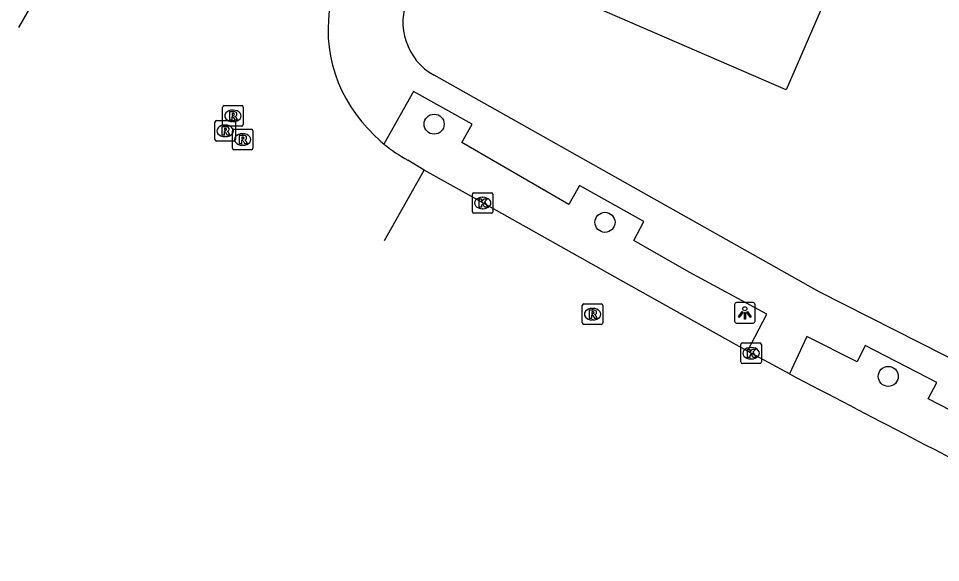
# Model space of a CAD drawing. Extents: x 162812 to 163818, y 381639 to 382470.
# Drawn here: x 163432.06 to 163477.02, y 381778.36 to 381804.92 of the extents above; entities that cross this region are included whole.
import ezdxf

# ---------------------------------------------------------------- set-up
doc = ezdxf.new("R2010")
doc.units = 0
for name, color, linetype in [('IMGEO_Boom', 7, 'Continuous'), ('IMGEO_Kolk', 7, 'Continuous'), ('IMGEO_Lichtpunt', 7, 'Continuous'), ('IMGEO_Pand', 7, 'Continuous'), ('IMGEO_Rijbaan_lokaal_gesloten', 7, 'Continuous'), ('IMGEO_Rijbaan_lokaal_open', 7, 'Continuous'), ('IMGEO_Rioolput', 7, 'Continuous'), ('IMGEO_Voetpad_open', 7, 'Continuous')]:
    doc.layers.add(name, color=color, linetype=linetype)

msp = doc.modelspace()

# ---------------------------------------------------------------- linework, layer by layer
at = {"layer": 'IMGEO_Boom'}
for centre in [(163452.325, 381799.755), (163460.655, 381794.966), (163474.465, 381787.449)]:
    msp.add_circle(centre, 0.489, dxfattribs=at)
at = {"layer": 'IMGEO_Kolk'}
for p, q in [((163454.194, 381795.483), (163454.194, 381796.335)), ((163454.269, 381796.409), (163455.121, 381796.409)), ((163455.195, 381796.335), (163455.195, 381795.483)), ((163454.682, 381796.189), (163454.707, 381796.189)), ((163455.121, 381795.409), (163454.269, 381795.409)), ((163454.705, 381795.629), (163454.68, 381795.629)), ((163467.354, 381789.077), (163468.206, 381789.077)), ((163467.279, 381788.151), (163467.279, 381789.003)), ((163467.767, 381788.857), (163467.792, 381788.857)), ((163468.28, 381789.003), (163468.28, 381788.151)), ((163467.79, 381788.297), (163467.765, 381788.297)), ((163468.206, 381788.077), (163467.354, 381788.077))]:
    msp.add_line(p, q, dxfattribs=at)
for points in [[(163454.194, 381795.483), (163454.194, 381796.335)], [(163454.269, 381796.409), (163455.121, 381796.409)], [(163455.195, 381796.335), (163455.195, 381795.483)], [(163454.515, 381796.109), (163454.638, 381796.109), (163454.638, 381795.958), (163454.768, 381796.109), (163454.932, 381796.109), (163454.786, 381795.958), (163454.939, 381795.709), (163454.787, 381795.709), (163454.702, 381795.873), (163454.638, 381795.806), (163454.638, 381795.709), (163454.515, 381795.709), (163454.515, 381796.109)], [(163455.121, 381795.409), (163454.269, 381795.409)], [(163467.354, 381789.077), (163468.206, 381789.077)], [(163467.279, 381788.151), (163467.279, 381789.003)], [(163467.6, 381788.777), (163467.723, 381788.777), (163467.723, 381788.626), (163467.853, 381788.777), (163468.017, 381788.777), (163467.871, 381788.626), (163468.024, 381788.377), (163467.872, 381788.377), (163467.787, 381788.541), (163467.723, 381788.474), (163467.723, 381788.377), (163467.6, 381788.377), (163467.6, 381788.777)], [(163468.28, 381789.003), (163468.28, 381788.151)], [(163468.206, 381788.077), (163467.354, 381788.077)]]:
    msp.add_lwpolyline(points, dxfattribs=at)
for centre, start, end in [((163454.271, 381796.333), 91.552, 178.448), ((163454.271, 381796.333), 91.552, 178.448), ((163455.119, 381796.333), 1.552, 88.448), ((163455.119, 381796.333), 1.552, 88.448), ((163454.271, 381795.485), 181.552, 268.448), ((163454.271, 381795.485), 181.552, 268.448), ((163455.119, 381795.485), 271.552, 358.448), ((163455.119, 381795.485), 271.552, 358.448), ((163467.356, 381789.001), 91.552, 178.448), ((163467.356, 381789.001), 91.552, 178.448), ((163468.204, 381789.001), 1.552, 88.448), ((163468.204, 381789.001), 1.552, 88.448), ((163467.356, 381788.153), 181.552, 268.448), ((163467.356, 381788.153), 181.552, 268.448), ((163468.204, 381788.153), 271.552, 358.448), ((163468.204, 381788.153), 271.552, 358.448)]:
    msp.add_arc(centre, 0.0765, start, end, dxfattribs=at)
for centre, major_axis, ratio, start_param, end_param in [((163454.681, 381795.909), (-0.387, 0.002), 0.722429, 4.712389, 7.853982), ((163454.706, 381795.909), (-0.39, 0.002), 0.717154, 1.570796, 4.712389), ((163467.766, 381788.577), (-0.387, 0.002), 0.722429, 4.712389, 7.853982), ((163467.791, 381788.577), (-0.39, 0.002), 0.717154, 1.570796, 4.712389)]:
    msp.add_ellipse(centre, major_axis=major_axis, ratio=ratio, start_param=start_param, end_param=end_param, dxfattribs=at)
at = {"layer": 'IMGEO_Lichtpunt'}
for p, q in [((163466.976, 381790.952), (163466.976, 381790.145)), ((163466.976, 381790.952), (163466.976, 381790.145)), ((163467.878, 381791.047), (163467.07, 381791.047)), ((163467.878, 381791.047), (163467.07, 381791.047)), ((163467.972, 381790.145), (163467.972, 381790.952)), ((163467.972, 381790.145), (163467.972, 381790.952)), ((163467.07, 381790.051), (163467.878, 381790.051)), ((163467.07, 381790.051), (163467.878, 381790.051))]:
    msp.add_line(p, q, dxfattribs=at)
for points in [[(163467.35, 381790.616), (163467.389, 381790.588), (163467.201, 381790.326), (163467.163, 381790.353), (163467.35, 381790.616)], [(163467.452, 381790.568), (163467.499, 381790.568), (163467.499, 381790.246), (163467.452, 381790.246), (163467.452, 381790.568)], [(163467.562, 381790.588), (163467.6, 381790.615), (163467.787, 381790.353), (163467.748, 381790.325), (163467.562, 381790.588)]]:
    msp.add_lwpolyline(points, dxfattribs=at)
msp.add_circle((163467.475, 381790.75), 0.0994, dxfattribs=at)
for centre, start, end in [((163467.07, 381790.952), 90, 180), ((163467.07, 381790.952), 90, 180), ((163467.878, 381790.952), 0, 90), ((163467.878, 381790.952), 0, 90), ((163467.07, 381790.145), 180, 270), ((163467.07, 381790.145), 180, 270), ((163467.878, 381790.145), 270, 0), ((163467.878, 381790.145), 270, 360)]:
    msp.add_arc(centre, 0.0946, start, end, dxfattribs=at)
at = {"layer": 'IMGEO_Pand'}
msp.add_lwpolyline([(163476.562, 381817.741), (163469.482, 381801.434), (163459.697, 381805.683), (163466.777, 381821.989)], dxfattribs=at)
at = {"layer": 'IMGEO_Rijbaan_lokaal_gesloten'}
for points in [[(163433.645, 381807.215), (163432.06, 381804.479)], [(163451.837, 381797.516), (163451.045, 381797.995)], [(163449.899, 381794.075), (163451.837, 381797.516)]]:
    msp.add_lwpolyline(points, dxfattribs=at)
for centre, radius, start, end in [((163454.105, 381804.368), 6.95, 161.18, 220.3026), ((163454.765, 381804.702), 7.67, 219.0156, 230.4544), ((163454.749, 381804.691), 7.652, 230.4898, 241.0465)]:
    msp.add_arc(centre, radius, start, end, dxfattribs=at)
at = {"layer": 'IMGEO_Rijbaan_lokaal_open'}
for points in [[(163467.596, 381788.683), (163461.407, 381792.145), (163454.695, 381795.909), (163451.837, 381797.516)], [(163469.647, 381787.574), (163467.78, 381788.577), (163467.596, 381788.683)]]:
    msp.add_lwpolyline(points, dxfattribs=at)
msp.add_arc((164147.327, 383076.402), 1456.135, 242.264108, 242.789162, dxfattribs=at)
at = {"layer": 'IMGEO_Rioolput'}
for p, q in [((163442.016, 381799.734), (163442.016, 381800.586)), ((163442.091, 381800.66), (163442.943, 381800.66)), ((163442.504, 381800.44), (163442.529, 381800.44)), ((163443.017, 381800.586), (163443.017, 381799.734)), ((163441.637, 381799.003), (163441.637, 381799.855)), ((163441.712, 381799.929), (163442.564, 381799.929)), ((163442.527, 381799.88), (163442.502, 381799.88)), ((163442.638, 381799.855), (163442.638, 381799.003)), ((163442.943, 381799.66), (163442.091, 381799.66)), ((163442.125, 381799.709), (163442.15, 381799.709)), ((163442.489, 381798.581), (163442.489, 381799.433)), ((163442.564, 381799.507), (163443.416, 381799.507)), ((163443.49, 381799.433), (163443.49, 381798.581)), ((163442.148, 381799.149), (163442.123, 381799.149)), ((163442.977, 381799.287), (163443.002, 381799.287)), ((163442.564, 381798.929), (163441.712, 381798.929)), ((163443.416, 381798.507), (163442.564, 381798.507)), ((163443, 381798.727), (163442.975, 381798.727)), ((163459.55, 381790.057), (163459.55, 381790.909)), ((163459.625, 381790.983), (163460.477, 381790.983)), ((163460.551, 381790.909), (163460.551, 381790.057)), ((163460.038, 381790.763), (163460.063, 381790.763)), ((163460.477, 381789.983), (163459.625, 381789.983)), ((163460.061, 381790.203), (163460.036, 381790.203))]:
    msp.add_line(p, q, dxfattribs=at)
for points in [[(163442.016, 381799.734), (163442.016, 381800.586)], [(163442.091, 381800.66), (163442.943, 381800.66)], [(163442.605, 381800.358), (163442.353, 381800.36), (163442.353, 381799.96)], [(163443.017, 381800.586), (163443.017, 381799.734)], [(163441.637, 381799.003), (163441.637, 381799.855)], [(163441.712, 381799.929), (163442.564, 381799.929)], [(163442.353, 381799.96), (163442.477, 381799.96), (163442.477, 381800.122), (163442.488, 381800.122)], [(163442.531, 381800.279), (163442.477, 381800.279), (163442.477, 381800.198)], [(163442.477, 381800.198), (163442.529, 381800.198)], [(163442.535, 381800.093), (163442.606, 381799.96), (163442.746, 381799.96), (163442.681, 381800.086)], [(163442.638, 381799.855), (163442.638, 381799.003)], [(163442.226, 381799.627), (163441.974, 381799.629), (163441.974, 381799.229)], [(163441.974, 381799.229), (163442.098, 381799.229), (163442.098, 381799.391), (163442.109, 381799.391)], [(163442.943, 381799.66), (163442.091, 381799.66)], [(163442.152, 381799.548), (163442.098, 381799.548), (163442.098, 381799.467)], [(163442.098, 381799.467), (163442.15, 381799.467)], [(163442.489, 381798.581), (163442.489, 381799.433)], [(163442.564, 381799.507), (163443.416, 381799.507)], [(163443.49, 381799.433), (163443.49, 381798.581)], [(163442.156, 381799.362), (163442.227, 381799.229), (163442.367, 381799.229), (163442.302, 381799.355)], [(163443.078, 381799.205), (163442.826, 381799.207), (163442.826, 381798.807)], [(163442.826, 381798.807), (163442.95, 381798.807), (163442.95, 381798.969), (163442.961, 381798.969)], [(163443.004, 381799.126), (163442.95, 381799.126), (163442.95, 381799.045)], [(163442.95, 381799.045), (163443.002, 381799.045)], [(163443.008, 381798.94), (163443.079, 381798.807), (163443.219, 381798.807), (163443.154, 381798.933)], [(163442.564, 381798.929), (163441.712, 381798.929)], [(163443.416, 381798.507), (163442.564, 381798.507)], [(163459.55, 381790.057), (163459.55, 381790.909)], [(163459.625, 381790.983), (163460.477, 381790.983)], [(163460.551, 381790.909), (163460.551, 381790.057)], [(163460.139, 381790.681), (163459.887, 381790.683), (163459.887, 381790.283)], [(163459.887, 381790.283), (163460.011, 381790.283), (163460.011, 381790.445), (163460.022, 381790.445)], [(163460.065, 381790.602), (163460.011, 381790.602), (163460.011, 381790.521)], [(163460.011, 381790.521), (163460.063, 381790.521)], [(163460.069, 381790.416), (163460.14, 381790.283), (163460.28, 381790.283), (163460.215, 381790.409)], [(163460.477, 381789.983), (163459.625, 381789.983)]]:
    msp.add_lwpolyline(points, dxfattribs=at)
for centre, radius, start, end in [((163442.093, 381800.584), 0.0765, 91.552, 178.448), ((163442.093, 381800.584), 0.0765, 91.552, 178.448), ((163442.604, 381800.248), 0.109, 350.3612, 89.416), ((163442.941, 381800.584), 0.0765, 1.552, 88.448), ((163442.941, 381800.584), 0.0765, 1.552, 88.448), ((163441.714, 381799.853), 0.0765, 91.552, 178.448), ((163441.714, 381799.853), 0.0765, 91.552, 178.448), ((163442.487, 381800.069), 0.0533, 26.0293, 88.6989), ((163442.513, 381800.387), 0.19, 274.7715, 282.9687), ((163442.537, 381800.183), 0.0964, 77.0061, 93.1865), ((163442.551, 381800.24), 0.0378, 276.6634, 79.6772), ((163442.562, 381799.853), 0.0765, 1.552, 88.448), ((163442.562, 381799.853), 0.0765, 1.552, 88.448), ((163442.602, 381800.248), 0.112, 277.5842, 350.9817), ((163442.586, 381800.033), 0.108, 29.5134, 73.7905), ((163442.093, 381799.736), 0.0765, 181.552, 268.448), ((163442.093, 381799.736), 0.0765, 181.552, 268.448), ((163442.108, 381799.338), 0.0533, 26.0293, 88.6989), ((163442.134, 381799.656), 0.19, 274.7715, 282.9687), ((163442.158, 381799.452), 0.0964, 77.0061, 93.1865), ((163442.172, 381799.509), 0.0378, 276.6634, 79.6772), ((163442.225, 381799.517), 0.109, 350.3612, 89.416), ((163442.223, 381799.517), 0.112, 277.5842, 350.9817), ((163442.207, 381799.302), 0.108, 29.5134, 73.7905), ((163442.566, 381799.431), 0.0765, 91.552, 178.448), ((163442.566, 381799.431), 0.0765, 91.552, 178.448), ((163442.941, 381799.736), 0.0765, 271.552, 358.448), ((163442.941, 381799.736), 0.0765, 271.552, 358.448), ((163443.414, 381799.431), 0.0765, 1.552, 88.448), ((163443.414, 381799.431), 0.0765, 1.552, 88.448), ((163441.714, 381799.005), 0.0765, 181.552, 268.448), ((163441.714, 381799.005), 0.0765, 181.552, 268.448), ((163442.562, 381799.005), 0.0765, 271.552, 358.448), ((163442.562, 381799.005), 0.0765, 271.552, 358.448), ((163442.96, 381798.916), 0.0533, 26.0293, 88.6989), ((163442.986, 381799.234), 0.19, 274.7715, 282.9687), ((163443.01, 381799.03), 0.0964, 77.0061, 93.1865), ((163443.024, 381799.087), 0.0378, 276.6634, 79.6772), ((163443.077, 381799.095), 0.109, 350.3612, 89.416), ((163443.075, 381799.095), 0.112, 277.5842, 350.9817), ((163443.059, 381798.88), 0.108, 29.5134, 73.7905), ((163442.566, 381798.583), 0.0765, 181.552, 268.448), ((163442.566, 381798.583), 0.0765, 181.552, 268.448), ((163443.414, 381798.583), 0.0765, 271.552, 358.448), ((163443.414, 381798.583), 0.0765, 271.552, 358.448), ((163459.627, 381790.907), 0.0765, 91.552, 178.448), ((163459.627, 381790.907), 0.0765, 91.552, 178.448), ((163460.475, 381790.907), 0.0765, 1.552, 88.448), ((163460.475, 381790.907), 0.0765, 1.552, 88.448), ((163460.021, 381790.392), 0.0533, 26.0293, 88.6989), ((163460.047, 381790.71), 0.19, 274.7715, 282.9687), ((163460.071, 381790.506), 0.0964, 77.0061, 93.1865), ((163460.085, 381790.563), 0.0378, 276.6634, 79.6772), ((163460.138, 381790.571), 0.109, 350.3612, 89.416), ((163460.136, 381790.571), 0.112, 277.5842, 350.9817), ((163460.12, 381790.356), 0.108, 29.5134, 73.7905), ((163459.627, 381790.059), 0.0765, 181.552, 268.448), ((163459.627, 381790.059), 0.0765, 181.552, 268.448), ((163460.475, 381790.059), 0.0765, 271.552, 358.448), ((163460.475, 381790.059), 0.0765, 271.552, 358.448)]:
    msp.add_arc(centre, radius, start, end, dxfattribs=at)
for centre, major_axis, ratio, start_param, end_param in [((163442.503, 381800.16), (-0.387, 0.002), 0.722429, 4.712389, 7.853982), ((163442.528, 381800.16), (-0.39, 0.002), 0.717154, 1.570796, 4.712389), ((163442.124, 381799.429), (-0.387, 0.002), 0.722429, 4.712389, 7.853982), ((163442.149, 381799.429), (-0.39, 0.002), 0.717154, 1.570796, 4.712389), ((163442.976, 381799.007), (-0.387, 0.002), 0.722429, 4.712389, 7.853982), ((163443.001, 381799.007), (-0.39, 0.002), 0.717154, 1.570796, 4.712389), ((163460.037, 381790.483), (-0.387, 0.002), 0.722429, 4.712389, 7.853982), ((163460.062, 381790.483), (-0.39, 0.002), 0.717154, 1.570796, 4.712389)]:
    msp.add_ellipse(centre, major_axis=major_axis, ratio=ratio, start_param=start_param, end_param=end_param, dxfattribs=at)
at = {"layer": 'IMGEO_Voetpad_open'}
for points in [[(163491.532, 381781.453), (163488.188, 381782.903), (163471.094, 381791.572), (163452.321, 381802.14)], [(163467.596, 381788.683), (163468.547, 381790.487), (163464.759, 381792.541), (163462.054, 381794.074), (163462.557, 381794.999), (163459.416, 381796.761), (163458.897, 381795.843), (163453.672, 381798.857), (163454.178, 381799.754), (163451.314, 381801.346), (163449.881, 381798.787)], [(163487.678, 381778.362), (163488.96, 381781.032), (163485.188, 381782.906), (163484.79, 381782.123), (163480.268, 381784.375), (163476.418, 381786.352), (163476.829, 381787.144), (163473.344, 381788.947), (163472.949, 381788.159), (163470.499, 381789.393), (163469.647, 381787.574)]]:
    msp.add_lwpolyline(points, dxfattribs=at)
msp.add_arc((163453.778, 381804.734), 2.975, 156.3447, 240.6795, dxfattribs=at)

doc.saveas('drawing.dxf')
